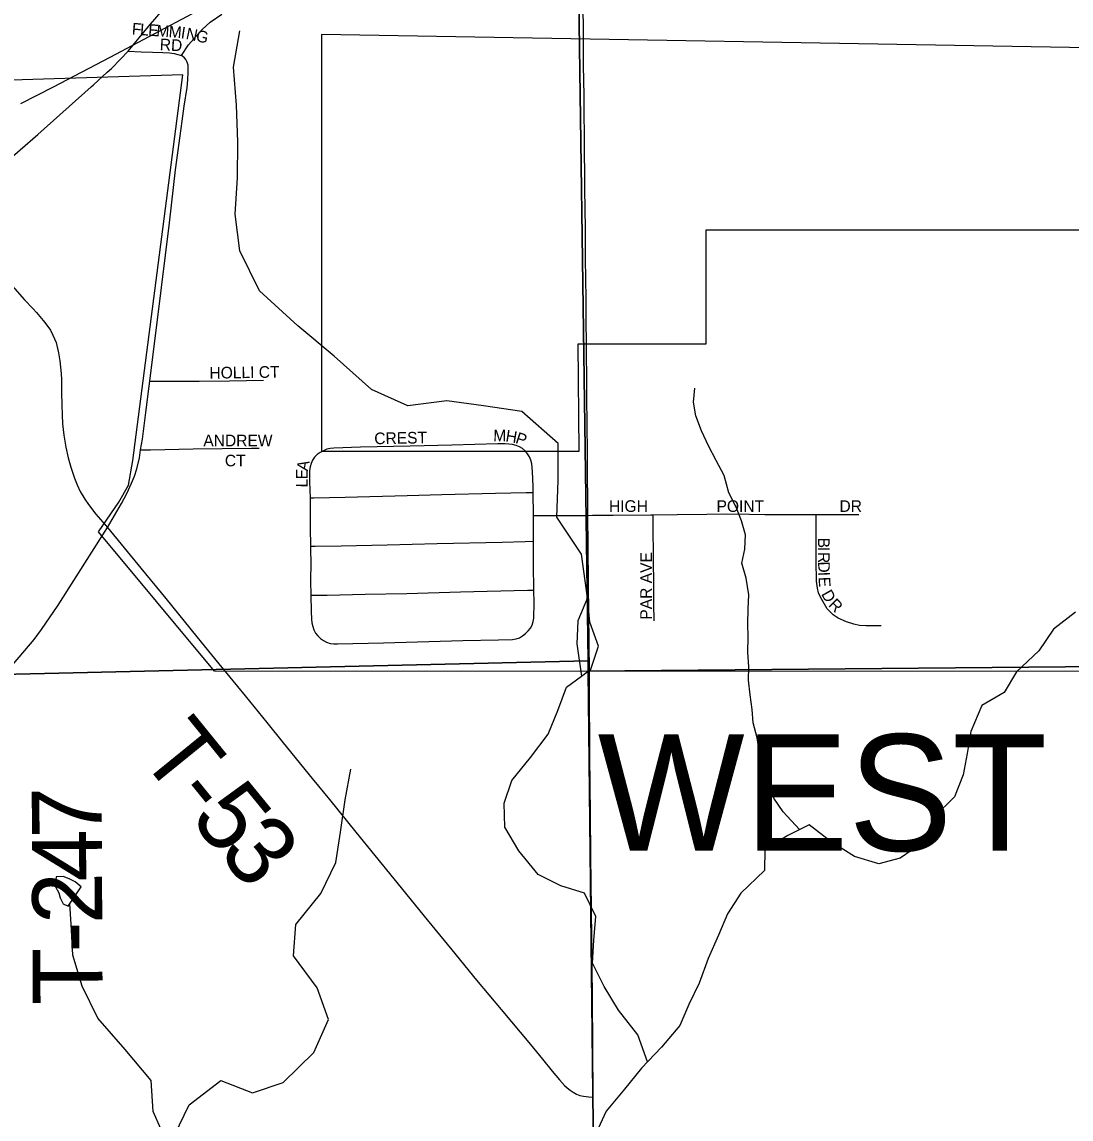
# Model space of a CAD drawing. Extents: x 1985906 to 2360102, y 891258 to 1222054.
# Drawn here: x 2073949 to 2078455, y 1076342 to 1081053 of the extents above; entities that cross this region are included whole.
import ezdxf

# ---------------------------------------------------------------- set-up
doc = ezdxf.new("R2010")
doc.units = 0
for name, color, linetype in [('GM_X_City_Street', 7, 'Continuous'), ('GM_X_City_Street_Text', 7, 'Continuous'), ('GM_X_Corporation', 7, 'Continuous'), ('GM_X_Corporation_Text', 7, 'Continuous'), ('GM_X_Minor_Lake', 7, 'Continuous'), ('GM_X_Minor_River', 7, 'Continuous'), ('GM_X_Rail_Line', 7, 'Continuous'), ('GM_X_Section', 7, 'Continuous'), ('GM_X_State_Route', 7, 'Continuous'), ('GM_X_Township_Road', 7, 'Continuous'), ('GM_X_Township_Road_Text', 7, 'Continuous'), ('GM_X_US_Route', 7, 'Continuous')]:
    doc.layers.add(name, color=color, linetype=linetype)

msp = doc.modelspace()

# ---------------------------------------------------------------- linework, layer by layer
at = {"layer": 'GM_X_City_Street'}
for points in [[(2074634.2, 1080909.2), (2074664.9, 1080954.3), (2074723.7, 1081020.3), (2074757.8, 1081052), (2074807, 1081086.2)], [(2074405.1, 1080927.6), (2074461, 1080923.9), (2074509.3, 1080922.9), (2074554.5, 1080921.1), (2074583.4, 1080919.7), (2074602.7, 1080917.6), (2074634.2, 1080909.2)], [(2074637.1, 1080627.2), (2074646.3, 1080690.6), (2074658, 1080771.5), (2074660.9, 1080804.3), (2074663.5, 1080835.9), (2074663.6, 1080852), (2074662.4, 1080867.8), (2074660, 1080876.1), (2074656.9, 1080882.9), (2074653.3, 1080891), (2074647.2, 1080898.5), (2074634.2, 1080909.2)], [(2074498.6, 1079510.5), (2074530.5, 1079510.1), (2074579.4, 1079509.7), (2074709.9, 1079510.7), (2074840.4, 1079512.1), (2074987.1, 1079515.4)], [(2076145.5, 1079032.8), (2076145.4, 1079058), (2076142.4, 1079123.1), (2076138.5, 1079155.1), (2076134.8, 1079170.5), (2076129.1, 1079185), (2076121.2, 1079198.4), (2076111.3, 1079210.4), (2076099.6, 1079220.6), (2076086.4, 1079228.8), (2076072, 1079234.7), (2076056.8, 1079238.4), (2076024.8, 1079241.2), (2075992.5, 1079241.4), (2075796.1, 1079236.1), (2075616, 1079230.6), (2075403.3, 1079227), (2075288.8, 1079223.1), (2075273, 1079221.9), (2075258.4, 1079218), (2075229.7, 1079203.7), (2075217, 1079194.9), (2075206.3, 1079183.8), (2075197.6, 1079170.9), (2075190.8, 1079156.9), (2075186.5, 1079142.1), (2075184.8, 1079126.5), (2075184.6, 1079077.8), (2075186.6, 1079008.9)], [(2074458.8, 1079215.1), (2074501.4, 1079215.9), (2074684.6, 1079219.2), (2074934.6, 1079223.3), (2074968, 1079223.4)], [(2075186.6, 1079008.9), (2075203.5, 1079009.4), (2075337.3, 1079012.8), (2075603, 1079019.7), (2075753.3, 1079023.2), (2075983.5, 1079029.2), (2076114.6, 1079031.8), (2076145.5, 1079032.8)], [(2075186.6, 1079008.9), (2075187, 1078995.8), (2075187, 1078930.4), (2075187.6, 1078881.1), (2075188.1, 1078801.5)], [(2076145.9, 1078933.6), (2076145.5, 1079032.8)], [(2076146.1, 1078823.1), (2076147, 1078869.4), (2076145.9, 1078933.6), (2076379.7, 1078934.3)], [(2076379.7, 1078934.3), (2076400.4, 1078934.5), (2076488.5, 1078935.2), (2076650.6, 1078936.4), (2076660.3, 1078936.5)], [(2076660.3, 1078936.5), (2076764.1, 1078937.6), (2076890.5, 1078938.9), (2076974.8, 1078940.5), (2077073.7, 1078939.3), (2077140.1, 1078938.6), (2077239.4, 1078938.6), (2077342.7, 1078938.5), (2077360.9, 1078938.5)], [(2076664.4, 1078481.9), (2076663.7, 1078553.8), (2076662.6, 1078634.9), (2076661.5, 1078748), (2076660.5, 1078893.7), (2076660.3, 1078936.5)], [(2077360.9, 1078938.5), (2077417.4, 1078938.5), (2077481.3, 1078938.5), (2077543.6, 1078938.5)], [(2077639.3, 1078460.2), (2077573.4, 1078460.2), (2077547.2, 1078461.3), (2077522, 1078466.9), (2077490.4, 1078476.9), (2077455.5, 1078493.5), (2077433.3, 1078507.8), (2077408.2, 1078532.9), (2077395.7, 1078553.3), (2077379.1, 1078583.2), (2077370.2, 1078602.1), (2077365.6, 1078622.2), (2077362.5, 1078651.3), (2077360.9, 1078737.6), (2077360.9, 1078803.1), (2077360.9, 1078911.9), (2077360.9, 1078938.5)], [(2075188.1, 1078801.5), (2075207.8, 1078801.7), (2075320.4, 1078803.3), (2075518, 1078807.6), (2075732.1, 1078813.3), (2076012.2, 1078819.5), (2076111, 1078822.2), (2076146.1, 1078823.1)], [(2076148.3, 1078612.9), (2076147, 1078721.8), (2076145.7, 1078803.7), (2076146.1, 1078823.1)], [(2075188.1, 1078801.5), (2075188.2, 1078783), (2075189.3, 1078733.8), (2075189, 1078652.1), (2075190.1, 1078590.9)], [(2075190.1, 1078590.9), (2075191.3, 1078521.2), (2075192.7, 1078488.7), (2075194.6, 1078472.9), (2075198.1, 1078457.6), (2075203.4, 1078442.6), (2075210.6, 1078428.9), (2075220, 1078416.5), (2075231.1, 1078405.3), (2075243.6, 1078396.2), (2075257.5, 1078389.3), (2075272.4, 1078384.7), (2075288.5, 1078383.1), (2075305, 1078382.2), (2075502.2, 1078387.4), (2075843.5, 1078396.9), (2075995.5, 1078399.5), (2076056, 1078400.5), (2076071.3, 1078403.5), (2076085.8, 1078408.8), (2076098.8, 1078416.9), (2076111.3, 1078427), (2076122.9, 1078437.8), (2076132.9, 1078449.8), (2076140.6, 1078463.1), (2076145.4, 1078477.8), (2076148.1, 1078493.3), (2076148.9, 1078558.2), (2076148.3, 1078612.9)], [(2075190.1, 1078590.9), (2075227.7, 1078591.3), (2075260.2, 1078591.7), (2075422.8, 1078595.8), (2075601.6, 1078598.8), (2075833.1, 1078605.4), (2076120.7, 1078612.3), (2076148.3, 1078612.9)]]:
    msp.add_lwpolyline(points, dxfattribs=at)
at = {"layer": 'GM_X_Corporation'}
for points in [[(2078696, 1080938.1), (2075235.4, 1080999), (2075235.1, 1079210.1), (2076342.4, 1079209.9), (2076338.1, 1079670.8), (2076888.3, 1079670.7), (2076888.4, 1080160.9), (2078538.9, 1080160.6)], [(2078538.6, 1078264.5), (2074776.8, 1078265.1), (2074278.1, 1078864.1), (2074365.7, 1078991.1), (2074407, 1079063.7), (2074425.9, 1079170.1), (2074639.4, 1080825.6), (2073626.7, 1080794.8)]]:
    msp.add_lwpolyline(points, dxfattribs=at)
at = {"layer": 'GM_X_Minor_Lake'}
for points in [[(2076392, 1078273.7), (2076425.3, 1078373.1), (2076388.6, 1078476.1), (2076378.1, 1078580.6), (2076336.5, 1078480.8), (2076333.1, 1078382.4), (2076352.1, 1078243.7)], [(2076352.1, 1078243.7), (2076392, 1078273.7)], [(2074204, 1077339.9), (2074178, 1077360), (2074152, 1077374.1), (2074126, 1077384.2), (2074095.9, 1077382.2), (2074091.8, 1077342.2), (2074107.8, 1077314.1), (2074113.7, 1077292), (2074125.7, 1077265.9), (2074147.2, 1077256.1)], [(2074147.2, 1077256.1), (2074204, 1077339.9)]]:
    msp.add_lwpolyline(points, dxfattribs=at)
at = {"layer": 'GM_X_Minor_River'}
for points in [[(2076378.1, 1078580.6), (2076352.7, 1078767.7), (2076246.5, 1078925.8), (2076252.8, 1079084.3), (2076253, 1079243), (2076096.3, 1079379.6), (2075932, 1079403.9), (2075773.7, 1079426.1), (2075606.6, 1079404.3), (2075451, 1079474.6), (2075290.4, 1079617.3), (2075133.6, 1079748), (2074969, 1079898.8), (2074885.2, 1080070.6), (2074865.3, 1080227.5), (2074875.6, 1080384), (2074875.8, 1080538.7), (2074870, 1080695.4), (2074858.3, 1080858.2), (2074884.6, 1081014.5)], [(2077289.3, 1077584.9), (2077218.5, 1077661.7), (2077179.2, 1077720.4), (2077153.9, 1077783), (2077140.7, 1077843.4), (2077117.7, 1077914), (2077106.5, 1077978.5), (2077089.4, 1078042.9), (2077086.2, 1078101.2), (2077077.1, 1078163.6), (2077069.9, 1078226), (2077070.7, 1078284.2), (2077067.6, 1078346.5), (2077068.5, 1078410.7), (2077067.4, 1078469), (2077068.3, 1078533.2), (2077071.2, 1078593.4), (2077060.1, 1078663.9), (2077041, 1078728.4), (2077053.9, 1078788.5), (2077056.8, 1078850.7), (2077039.6, 1078911.2), (2077016.3, 1078969.7), (2076985, 1079030.4), (2076966, 1079104.9), (2076930.8, 1079169.7), (2076897.6, 1079232.4), (2076868.4, 1079297), (2076843.2, 1079361.6), (2076834, 1079420), (2076838.9, 1079480.2)], [(2078473.9, 1078518.5), (2078380.5, 1078445.4), (2078316.9, 1078351.9), (2078221.2, 1078262.8), (2078167.7, 1078173.1), (2078072.5, 1078118.2), (2078024.7, 1078006.3), (2078009.3, 1077912.2), (2077992, 1077820), (2077954.5, 1077726.1), (2077864.8, 1077637), (2077821.1, 1077531.1), (2077721.7, 1077462.2), (2077629, 1077437.3), (2077525, 1077468.8), (2077425.5, 1077532.4), (2077330.1, 1077606), (2077239.1, 1077559), (2077139.8, 1077500.1), (2077138.5, 1077409.7), (2077036.7, 1077312.7), (2076979.2, 1077223.1), (2076941.7, 1077131.2), (2076896.1, 1077031.4), (2076858.5, 1076925.5), (2076813, 1076833.7), (2076775.5, 1076743.8), (2076695.9, 1076650.5), (2076610.2, 1076561.3), (2076536.6, 1076469.9), (2076459, 1076376.5), (2076415.4, 1076282.7)], [(2076635.4, 1076587.5), (2076594.2, 1076704.1), (2076511.4, 1076809.6), (2076450.6, 1076910.8), (2076399.8, 1077011.9), (2076405.2, 1077110.2), (2076414.7, 1077212.5), (2076365.9, 1077311.6), (2076264, 1077343.1), (2076166.3, 1077392.6), (2076083.4, 1077494.1), (2076022.6, 1077595.3), (2076020, 1077697.8), (2076053.5, 1077795.7), (2076133.3, 1077895.1), (2076209, 1077994.5), (2076250.7, 1078096.3), (2076288.2, 1078196.2), (2076352.1, 1078243.7)], [(2074603.8, 1076272.8), (2074667.9, 1076402.5), (2074803.9, 1076507.1), (2074939.8, 1076455.1), (2075070.9, 1076499.5), (2075203.3, 1076628.3), (2075265.6, 1076770), (2075217.4, 1076905.2), (2075114.9, 1077043.1), (2075124.9, 1077177.6), (2075233.2, 1077310.6), (2075297.4, 1077444.3), (2075317.3, 1077574.6), (2075337.4, 1077712.9), (2075361.4, 1077845.1)], [(2074578.4, 1076225.9), (2074512.8, 1076374.4), (2074504.7, 1076507.1), (2074392.2, 1076641.1), (2074275.6, 1076775.2), (2074207.3, 1076912.7), (2074167, 1077045.8), (2074160.9, 1077178.4), (2074154.6, 1077266.9)]]:
    msp.add_lwpolyline(points, dxfattribs=at)
at = {"layer": 'GM_X_Rail_Line'}
msp.add_lwpolyline([(2073943.9, 1080702.1), (2074084.4, 1080773.7), (2074328.3, 1080901.8), (2074566, 1081028.2), (2074916.8, 1081214.5), (2075338, 1081437.2), (2075832, 1081699.5), (2076382.5, 1081991.6), (2076728.8, 1082175.6), (2077128.2, 1082387.1), (2077538.3, 1082605.3), (2077684.8, 1082685.3), (2077808.5, 1082755.7), (2077958.4, 1082840.8), (2078160.3, 1082963.3), (2078428.9, 1083136.2), (2078559.8, 1083222.9), (2078715.3, 1083329.2), (2078973.2, 1083507.6), (2079219.3, 1083678.8), (2079603.7, 1083945.6), (2080096.5, 1084288.6)], dxfattribs=at)
at = {"layer": 'GM_X_Section'}
for points in [[(2081121.8, 1083685.8), (2081270.1, 1078309.1), (2076381.2, 1078265.2), (2076381, 1078309.2), (2076307.2, 1083578.2)], [(2076307.2, 1083578.2), (2076381, 1078309.2), (2072138.3, 1078210.5), (2072138.6, 1078165), (2071123.8, 1078135.5), (2070992.3, 1083466.3), (2072116.2, 1083464.2), (2072116.8, 1083519.7)], [(2076381, 1078309.2), (2076381.2, 1078265.2), (2076439.2, 1072954.2), (2072160.8, 1072883.3), (2072161, 1072823.8), (2071236.5, 1072816.6), (2071123.8, 1078135.5), (2072138.6, 1078165), (2072138.3, 1078210.5)], [(2076381.2, 1078265.2), (2081270.1, 1078309.1), (2081360.2, 1072978.2), (2076439.2, 1072954.2)]]:
    msp.add_lwpolyline(points, close=True, dxfattribs=at)
at = {"layer": 'GM_X_State_Route'}
for points in [[(2076361.1, 1080916.7), (2076360.9, 1081057), (2076358.8, 1081094.4), (2076357.9, 1081204.2), (2076357.4, 1081219.1), (2076354.1, 1081333.1), (2076354.1, 1081397.5), (2076351.3, 1081526.3), (2076351, 1081542.1), (2076349.9, 1081600.2)], [(2076372, 1079864.6), (2076370, 1080035), (2076369.3, 1080165.5), (2076366.7, 1080334.6), (2076365, 1080557), (2076364.2, 1080671.6), (2076363.3, 1080736.8), (2076362.4, 1080801.1), (2076361.6, 1080865.3), (2076361.1, 1080916.7)], [(2076374.9, 1079532.3), (2076374.4, 1079620.3), (2076372.9, 1079819.4), (2076372, 1079864.6)], [(2076378, 1079159.6), (2076377.8, 1079183.8), (2076377.3, 1079345), (2076375.5, 1079421.6), (2076374.9, 1079532.3)], [(2076386.2, 1078261.7), (2076382.9, 1078638.8), (2076381.5, 1078803), (2076379.7, 1078934.3), (2076379.5, 1078945.8), (2076378, 1079159.6)], [(2076406.9, 1076107.2), (2076403.3, 1076435.8), (2076399.2, 1076865.5), (2076394.9, 1077242.5), (2076393.2, 1077471.8), (2076391.4, 1077651.7), (2076388.9, 1077900.9), (2076386.4, 1078193.6), (2076386.2, 1078261.7)]]:
    msp.add_lwpolyline(points, dxfattribs=at)
at = {"layer": 'GM_X_Township_Road'}
for points in [[(2074498.6, 1079510.5), (2074548.5, 1079912.2), (2074582.2, 1080189.8), (2074609.2, 1080418.4), (2074629.1, 1080563.8), (2074637.1, 1080627.2)], [(2073866.9, 1079965), (2073959.8, 1079859), (2073996.3, 1079821.7), (2074011, 1079805.2), (2074025.8, 1079788.7), (2074039.7, 1079771.3), (2074051.9, 1079756.5), (2074071, 1079728.7), (2074082.2, 1079707.8), (2074096.1, 1079676.6), (2074106.5, 1079631.4), (2074111.8, 1079598.4), (2074117.8, 1079543.7), (2074118.7, 1079515.9), (2074119.5, 1079462), (2074120.4, 1079408.2), (2074121.3, 1079365.6), (2074123.9, 1079327.4), (2074129.1, 1079277.9), (2074138.1, 1079227.6), (2074148.2, 1079180.6), (2074159.5, 1079140.7), (2074175.1, 1079093.7), (2074185.5, 1079065.1), (2074199.4, 1079036.4), (2074219.4, 1079003.4), (2074235, 1078980.8), (2074267.1, 1078940), (2074316.6, 1078881.8)], [(2074458.8, 1079215.1), (2074466.4, 1079261.6), (2074480.6, 1079375.5), (2074495.9, 1079489.2), (2074498.6, 1079510.5)], [(2074316.6, 1078881.8), (2074376.6, 1078985), (2074399.3, 1079028.4), (2074419.9, 1079072.7), (2074432, 1079102.9), (2074442, 1079133.7), (2074453.3, 1079181.1), (2074458.8, 1079215.1)], [(2073895.2, 1078276.7), (2073961.8, 1078353.4), (2074001.8, 1078400.8), (2074032.5, 1078443.9), (2074104.1, 1078548.7), (2074316.6, 1078881.8)], [(2074316.6, 1078881.8), (2074459.9, 1078708.1), (2074566.4, 1078577.2), (2074700.5, 1078412.7), (2074794.3, 1078297.2), (2074842.4, 1078239)], [(2074842.4, 1078239), (2074908.1, 1078159.7), (2075000.9, 1078045.3), (2075071.3, 1077957.5), (2075196.3, 1077803.7), (2075270.1, 1077714.5), (2075382.8, 1077573.7), (2075546.3, 1077372.9), (2075689.6, 1077197.4), (2075795.6, 1077068), (2075901.3, 1076938.7), (2076006.8, 1076813.1), (2076133.1, 1076662.2), (2076185.6, 1076599.2), (2076226.8, 1076548.1), (2076257.9, 1076510.5), (2076279.7, 1076486.6), (2076291.4, 1076475.6), (2076303.7, 1076465.6), (2076316.9, 1076456.9), (2076330.9, 1076449.5), (2076345.6, 1076443.8), (2076360.9, 1076439.7), (2076384.5, 1076437.2), (2076403.3, 1076435.8)]]:
    msp.add_lwpolyline(points, dxfattribs=at)
at = {"layer": 'GM_X_US_Route'}
for points in [[(2074372.1, 1080893.3), (2074405.1, 1080927.6), (2074492.7, 1081033.6), (2074653, 1081221.1), (2074654.8, 1081223.2), (2074804.3, 1081394.4), (2074849.7, 1081445.6), (2074903.6, 1081506.1), (2075002, 1081619.6), (2075074.6, 1081703.2), (2075128.3, 1081765.2), (2075195, 1081841.2)], [(2074315.3, 1080836.5), (2074333.4, 1080853), (2074372.1, 1080893.3)], [(2074256.7, 1080782.9), (2074315.3, 1080836.5)], [(2073864.1, 1080436), (2073941.9, 1080503.2), (2074017.6, 1080569.4), (2074246.4, 1080773.6), (2074256.7, 1080782.9)]]:
    msp.add_lwpolyline(points, dxfattribs=at)

# ---------------------------------------------------------------- texts
at = {"layer": 'GM_X_City_Street_Text'}
for s, rotation, p in [('F', 355.5699, (2074419.8, 1080999.4)), ('L', 355.5426, (2074454.9, 1080996.7)), ('E', 355.5754, (2074490, 1080994)), ('M', 355.5517, (2074525.1, 1080991.2)), ('M', 355.5756, (2074577.8, 1080987.1)), ('I', 351.7092, (2074629.5, 1080983.2)), ('N', 347.9121, (2074650.4, 1080980.1)), ('G', 347.9121, (2074693.5, 1080970.9)), ('RD', 356.8097, (2074539.9, 1080932)), ('HOLLI CT', 0.8963, (2074754.8, 1079521)), ('ANDREW', 0, (2074728.2, 1079230.6)), ('CREST', 1.0803, (2075462.8, 1079239.4)), ('M', 359.2532, (2075973.2, 1079252.6)), ('H', 350.7353, (2076024.1, 1079252.1)), ('P', 341.4571, (2076065.4, 1079245.5)), ('CT', 0, (2074820.6, 1079144.6)), ('A', 79.0608, (2075176.6, 1079121.9)), ('L', 89.6585, (2075176.4, 1079053.9)), ('E', 89.6693, (2075176.6, 1079089.1)), ('HIGH', 0, (2076470.6, 1078949)), ('POINT', 0, (2076932.6, 1078949)), ('DR', 0, (2077460.6, 1078949)), ('B', 270.1579, (2077368.2, 1078838.4)), ('PAR AVE', 90, (2076654.8, 1078486.4)), ('I', 270.153, (2077368.3, 1078798.8)), ('R', 270.1849, (2077368.4, 1078776.7)), ('D', 271.894, (2077368.5, 1078735.5)), ('I', 272.416, (2077370, 1078691.1)), ('E', 272.4189, (2077370.9, 1078669.1)), ('D', 299.2719, (2077380.6, 1078596.8)), ('R', 314.1648, (2077410.5, 1078547.3))]:
    msp.add_text(s, height=50, rotation=rotation, dxfattribs=at).set_placement(p)
at = {"layer": 'GM_X_Corporation_Text'}
msp.add_text('WEST SALEM', height=500, rotation=0, dxfattribs=at).set_placement((2076422.2, 1077494.1))
at = {"layer": 'GM_X_Township_Road_Text'}
for s, rotation, p in [('T', 309.0801, (2074447.2, 1077903)), ('-', 309.1186, (2074588.8, 1077728.6)), ('5', 309.2789, (2074667.1, 1077632.3)), ('7', 90.3605, (2074292.3, 1077546.7)), ('3', 310.1685, (2074787.3, 1077485.3)), ('4', 90.322, (2074293.3, 1077363.2)), ('2', 90.2241, (2074294, 1077179.3)), ('-', 90.2223, (2074294.5, 1077057.2)), ('T', 90.3156, (2074295.7, 1076833.3))]:
    msp.add_text(s, height=300, rotation=rotation, dxfattribs=at).set_placement(p)

doc.saveas('drawing.dxf')
